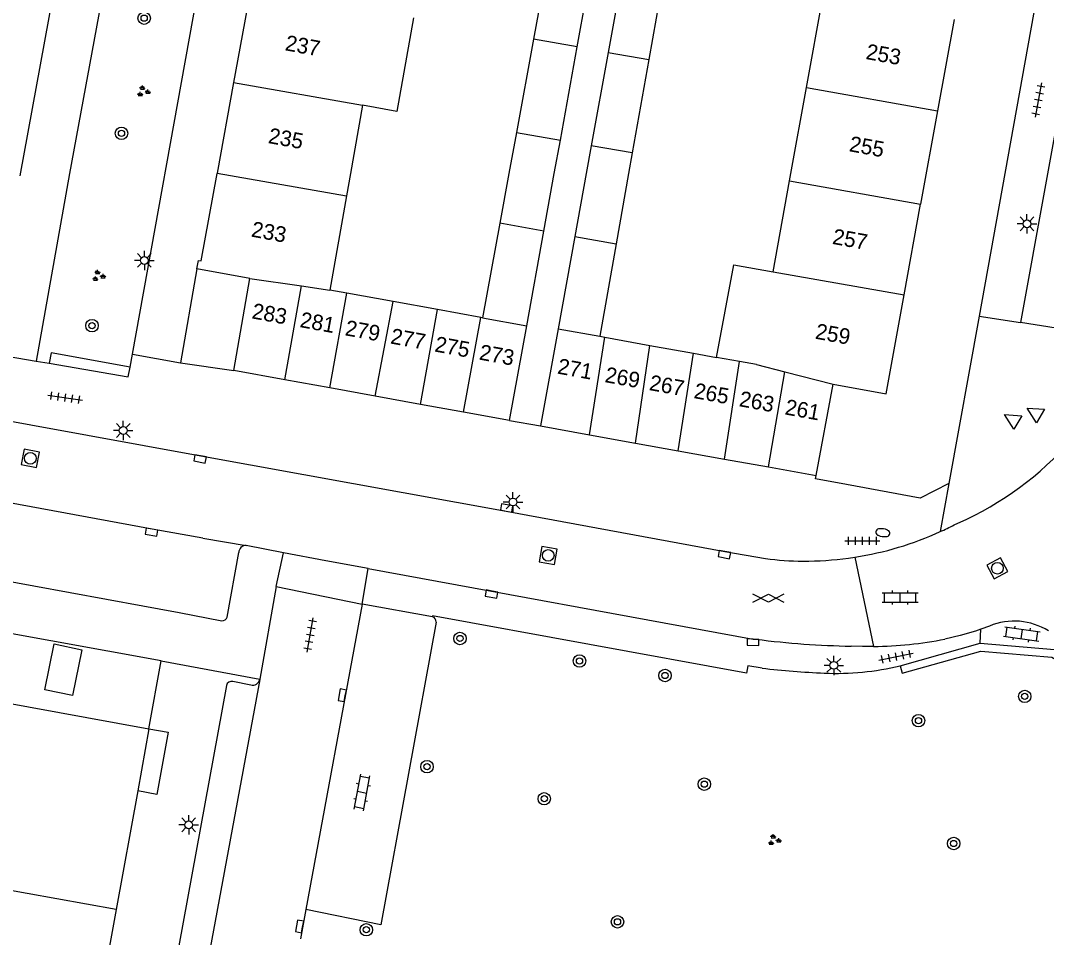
# Model space of a CAD drawing. Extents: x 132999 to 136000, y 398499 to 400501.
# Drawn here: x 133340.9 to 133406.8, y 399450.9 to 399509.8 of the extents above; entities that cross this region are included whole.
import ezdxf

# ---------------------------------------------------------------- set-up
doc = ezdxf.new("R2010")
doc.units = 0
for name, color, linetype in [('gg-anno-huisnummerreeks BGT', 7, 'Continuous'), ('gg-bbg-bijgebouw', 7, 'Continuous'), ('gg-bbg-gedigitaliseerde bebouwing', 7, 'Continuous'), ('gg-bbg-gedigitaliseerde bijgebouw', 7, 'Continuous'), ('gg-bbg-hoofdgebouw', 7, 'Continuous'), ('gg-bbg-tussenscheiding', 7, 'Continuous'), ('gg-knt-trap', 7, 'Continuous'), ('gg-knt-verharding', 7, 'Continuous'), ('gg-knt-verharding nz', 7, 'Continuous'), ('gt-grn-groengrens', 7, 'Continuous'), ('gt-grn-weggrens', 7, 'Continuous'), ('gt-symb-boom', 7, 'Continuous'), ('gt-symb-brandkraan', 7, 'Continuous'), ('gt-symb-gesloten verharding', 7, 'Continuous'), ('gt-symb-groenvak', 7, 'Continuous'), ('gt-symb-klinker verharding', 7, 'Continuous'), ('gt-symb-kolk', 7, 'Continuous'), ('gt-symb-lichtmast', 7, 'Continuous'), ('gt-symb-rioolschacht', 7, 'Continuous'), ('gt-symb-tegel verharding', 7, 'Continuous'), ('gt-symb-waterafsluiter', 7, 'Continuous')]:
    doc.layers.add(name, color=color, linetype=linetype)

# ---------------------------------------------------------------- blocks, each defined once
blk = doc.blocks.new('gt0-BOOM')
at = {"layer": 'gt-symb-boom'}
for radius in [0.4, 0.2]:
    blk.add_circle((0, 0), radius, dxfattribs=at)
blk = doc.blocks.new('gt0-LMAST')
at = {"layer": 'gt-symb-lichtmast'}
for p, q in [((-0.182, 0.173), (-0.447, 0.438)), ((-0.005, 0.246), (-0.005, 0.621)), ((0.172, 0.173), (0.437, 0.438)), ((-0.255, -0.004), (-0.63, -0.004)), ((-0.182, -0.181), (-0.447, -0.446)), ((-0.005, -0.254), (-0.005, -0.629)), ((0.437, -0.446), (0.172, -0.181)), ((0.245, -0.004), (0.62, -0.004))]:
    blk.add_line(p, q, dxfattribs=at)
blk.add_circle((-0.005, -0.004), 0.25, dxfattribs=at)
blk = doc.blocks.new('gt0-GRVAK')
at = {"layer": 'gt-symb-groenvak'}
for p, q in [((-0.11, 0.189), (-0.228, 0.24)), ((-0.182, 0.153), (0.088, 0.153)), ((-0.091, 0.211), (-0.156, 0.322)), ((-0.047, 0.214), (-0.047, 0.393)), ((-0.004, 0.211), (0.061, 0.322)), ((0.015, 0.189), (0.133, 0.24)), ((0.262, -0.052), (0.197, 0.059)), ((0.305, -0.049), (0.305, 0.13)), ((0.349, -0.052), (0.414, 0.059)), ((-0.245, -0.228), (-0.363, -0.177)), ((-0.318, -0.264), (-0.047, -0.264)), ((-0.226, -0.206), (-0.291, -0.095)), ((-0.183, -0.203), (-0.183, -0.024)), ((-0.139, -0.206), (-0.074, -0.095)), ((-0.12, -0.228), (-0.002, -0.177)), ((0.243, -0.074), (0.125, -0.023)), ((0.17, -0.11), (0.441, -0.11)), ((0.368, -0.074), (0.486, -0.023))]:
    blk.add_line(p, q, dxfattribs=at)
blk = doc.blocks.new('gt0-TEG1')
at = {"layer": 'gt-symb-tegel verharding'}
for p, q in [((-1.125, 0), (1.125, 0)), ((-0.9, -0.25), (-0.9, 0.25)), ((-0.45, -0.25), (-0.45, 0.25)), ((0, -0.25), (0, 0.25)), ((0.45, -0.25), (0.45, 0.25)), ((0.9, -0.25), (0.9, 0.25))]:
    blk.add_line(p, q, dxfattribs=at)
blk = doc.blocks.new('gt0-KOLK')
at = {"layer": 'gt-symb-kolk'}
blk.add_lwpolyline([(0, 0), (0.375, 0), (0.375, 0.4), (-0.375, 0.4), (-0.375, 0), (0, 0)], dxfattribs=at)
blk = doc.blocks.new('gt0-WAFSL')
at = {"layer": 'gt-symb-waterafsluiter'}
for p, q in [((-0.5, -0.333), (0, 0.667)), ((0, 0.667), (0.5, -0.333)), ((0.5, -0.333), (-0.5, -0.333))]:
    blk.add_line(p, q, dxfattribs=at)
blk = doc.blocks.new('gt0-RS')
at = {"layer": 'gt-symb-rioolschacht'}
blk.add_lwpolyline([(-0.5, -0.5), (0.5, -0.5), (0.5, 0.5), (-0.5, 0.5)], close=True, dxfattribs=at)
blk.add_circle((0, 0), 0.375, dxfattribs=at)
blk = doc.blocks.new('gt0-GESVH1')
at = {"layer": 'gt-symb-gesloten verharding'}
for p, q in [((-0.992, -0.261), (0.008, 0.239)), ((0.008, -0.261), (-0.992, 0.239)), ((0.008, 0.239), (1.008, -0.261)), ((1.008, 0.239), (0.008, -0.261))]:
    blk.add_line(p, q, dxfattribs=at)
blk = doc.blocks.new('gt0-KL1')
at = {"layer": 'gt-symb-klinker verharding'}
for p, q in [((-1.15, 0.3), (1.15, 0.3)), ((-1, -0.3), (-1, 0.3)), ((-0.5, 0.3), (-0.5, 0.45)), ((0, -0.3), (0, 0.3)), ((0.5, 0.3), (0.5, 0.45)), ((1, -0.3), (1, 0.3)), ((-1.15, -0.3), (1.15, -0.3)), ((-0.5, -0.45), (-0.5, -0.3)), ((0.5, -0.45), (0.5, -0.3))]:
    blk.add_line(p, q, dxfattribs=at)
blk = doc.blocks.new('gt0-BR')
at = {"layer": 'gt-symb-brandkraan'}
for centre, radius, start, end in [((-0.244, 0), 0.206, 107.56694, 252.43307), ((0.599, -2.664), 3, 106.89205, 107.56694), ((0, -0.691), 0.938, 73.10799, 106.89205), ((-0.599, -2.664), 3, 72.43309, 73.10799), ((0.244, 0), 0.206, 287.56695, 72.43309), ((0.599, 2.664), 3, 252.43307, 253.10797), ((0, 0.691), 0.938, 253.10797, 286.89206), ((-0.599, 2.664), 3, 286.89206, 287.56695)]:
    blk.add_arc(centre, radius, start, end, dxfattribs=at)

msp = doc.modelspace()

# ---------------------------------------------------------------- linework, layer by layer
at = {"layer": 'gg-bbg-bijgebouw'}
for p, q in [((133354.6, 399487.35), (133355.64, 399493.26)), ((133357.886, 399486.755), (133354.6, 399487.35)), ((133360.769, 399486.232), (133357.886, 399486.755)), ((133363.689, 399485.704), (133360.769, 399486.232)), ((133392.01, 399480.61), (133393.1, 399486.47)), ((133366.604, 399485.175), (133363.689, 399485.704)), ((133369.365, 399484.675), (133366.604, 399485.175)), ((133372.32, 399484.14), (133369.365, 399484.675)), ((133374.3, 399483.79), (133377.445, 399483.225)), ((133377.445, 399483.225), (133380.396, 399482.695)), ((133380.396, 399482.695), (133383.141, 399482.202)), ((133383.141, 399482.202), (133386.13, 399481.666)), ((133386.13, 399481.666), (133388.953, 399481.159)), ((133388.953, 399481.159), (133392.01, 399480.61))]:
    msp.add_line(p, q, dxfattribs=at)
msp.add_lwpolyline([(133344.24, 399466.49), (133342.47, 399466.85), (133343.08, 399469.79), (133344.85, 399469.42), (133344.24, 399466.49)], dxfattribs=at)
at = {"layer": 'gg-bbg-gedigitaliseerde bebouwing'}
for p, q in [((133391.383, 399505.516), (133392.445, 399511.393)), ((133390.387, 399500), (133391.383, 399505.516)), ((133362.875, 399504.384), (133362.097, 399500)), ((133362.097, 399500), (133361.841, 399498.558)), ((133390.302, 399499.531), (133390.387, 399500)), ((133389.246, 399493.694), (133390.302, 399499.531)), ((133361.841, 399498.558), (133360.768, 399492.515))]:
    msp.add_line(p, q, dxfattribs=at)
for points in [[(133366.146, 399510.007), (133365.082, 399503.993), (133362.875, 399504.384)], [(133385.616, 399488.19), (133386.729, 399494.139), (133389.246, 399493.694)]]:
    msp.add_lwpolyline(points, dxfattribs=at)
at = {"layer": 'gg-bbg-gedigitaliseerde bijgebouw'}
for p, q in [((133374.942, 399514.517), (133373.863, 399508.634)), ((133376.665, 399508.135), (133377.731, 399514.019)), ((133379.714, 399513.665), (133378.65, 399507.782)), ((133382.291, 399513.205), (133381.252, 399507.319)), ((133373.863, 399508.634), (133372.763, 399502.634)), ((133375.579, 399502.136), (133376.665, 399508.135)), ((133378.65, 399507.782), (133377.564, 399501.785)), ((133381.252, 399507.319), (133380.193, 399501.32)), ((133372.763, 399502.634), (133372.28, 399500)), ((133375.192, 399500), (133375.579, 399502.136)), ((133377.564, 399501.785), (133377.241, 399500)), ((133380.193, 399501.32), (133379.96, 399500)), ((133372.28, 399500), (133371.694, 399496.809)), ((133374.523, 399496.307), (133375.192, 399500)), ((133377.241, 399500), (133376.507, 399495.955)), ((133379.96, 399500), (133379.163, 399495.483)), ((133371.694, 399496.809), (133370.577, 399490.734)), ((133373.421, 399490.219), (133374.523, 399496.307)), ((133376.507, 399495.955), (133375.432, 399490.032)), ((133379.163, 399495.483), (133378.115, 399489.546)), ((133361.868, 399492.315), (133360.768, 399492.515)), ((133364.836, 399491.776), (133361.868, 399492.315)), ((133367.685, 399491.259), (133364.836, 399491.776)), ((133370.482, 399490.751), (133367.685, 399491.259)), ((133370.577, 399490.734), (133370.482, 399490.751)), ((133372.32, 399484.14), (133373.421, 399490.219)), ((133375.432, 399490.032), (133374.3, 399483.79)), ((133378.115, 399489.546), (133378.438, 399489.488)), ((133378.438, 399489.488), (133381.326, 399488.965)), ((133381.326, 399488.965), (133384.127, 399488.459)), ((133384.127, 399488.459), (133385.616, 399488.19))]:
    msp.add_line(p, q, dxfattribs=at)
at = {"layer": 'gg-bbg-hoofdgebouw'}
for p, q in [((133355.691, 399511.867), (133354.598, 399505.849)), ((133400.859, 399509.892), (133399.796, 399504.018)), ((133354.598, 399505.849), (133353.542, 399500.031)), ((133399.796, 399504.018), (133398.715, 399498.043)), ((133353.542, 399500.031), (133353.536, 399500)), ((133397.658, 399492.201), (133398.715, 399498.043)), ((133355.64, 399493.26), (133352.24, 399493.87)), ((133304.35, 399472.51), (133349.16, 399464.35)), ((133349.16, 399464.35), (133348.435, 399460.355)), ((133347.05, 399452.73), (133302.25, 399460.87)), ((133348.435, 399460.355), (133347.05, 399452.73))]:
    msp.add_line(p, q, dxfattribs=at)
for points in [[(133352.24, 399493.87), (133352.34, 399494.421), (133352.517, 399494.389), (133353.536, 399500)], [(133393.1, 399486.47), (133396.51, 399485.86), (133397.658, 399492.201)]]:
    msp.add_lwpolyline(points, dxfattribs=at)
at = {"layer": 'gg-bbg-tussenscheiding'}
for p, q in [((133376.665, 399508.135), (133373.863, 399508.634)), ((133378.65, 399507.782), (133381.252, 399507.319)), ((133354.598, 399505.849), (133362.875, 399504.384)), ((133391.383, 399505.516), (133399.796, 399504.018)), ((133372.763, 399502.634), (133375.579, 399502.136)), ((133380.193, 399501.32), (133377.564, 399501.785)), ((133353.542, 399500.031), (133361.841, 399498.558)), ((133390.302, 399499.531), (133398.715, 399498.043)), ((133374.523, 399496.307), (133371.694, 399496.809)), ((133376.507, 399495.955), (133379.163, 399495.483)), ((133355.64, 399493.26), (133358.954, 399492.779)), ((133389.246, 399493.694), (133397.658, 399492.201)), ((133357.886, 399486.755), (133358.954, 399492.779)), ((133358.954, 399492.779), (133360.768, 399492.515)), ((133360.769, 399486.232), (133361.868, 399492.315)), ((133363.689, 399485.704), (133364.836, 399491.776)), ((133366.604, 399485.175), (133367.685, 399491.259)), ((133369.365, 399484.675), (133370.482, 399490.751)), ((133370.577, 399490.734), (133373.421, 399490.219)), ((133375.432, 399490.032), (133378.115, 399489.546)), ((133377.445, 399483.225), (133378.438, 399489.488)), ((133380.396, 399482.695), (133381.326, 399488.965)), ((133383.141, 399482.202), (133384.127, 399488.459)), ((133387.084, 399487.924), (133385.616, 399488.19)), ((133386.13, 399481.666), (133387.084, 399487.924)), ((133388.166, 399487.728), (133387.084, 399487.924)), ((133388.166, 399487.728), (133389.994, 399487.262)), ((133388.953, 399481.159), (133389.994, 399487.262)), ((133389.994, 399487.262), (133393.1, 399486.47))]:
    msp.add_line(p, q, dxfattribs=at)
at = {"layer": 'gg-knt-trap'}
msp.add_lwpolyline([(133349.16, 399464.35), (133350.39, 399464.127), (133349.665, 399460.132), (133348.435, 399460.355)], dxfattribs=at)
at = {"layer": 'gg-knt-verharding'}
for p, q in [((133408.922, 399526.638), (133402.469, 399490.847)), ((133411.507, 399525.614), (133405.12, 399490.43)), ((133343.309, 399513.177), (133340.87, 399499.85)), ((133348.094, 399488.399), (133352.271, 399511.476)), ((133352.24, 399493.87), (133351.19, 399487.84)), ((133402.469, 399490.847), (133400.53, 399480.09)), ((133341.921, 399487.96), (133342.756, 399487.816)), ((133342.756, 399487.816), (133347.83, 399486.944)), ((133347.943, 399487.567), (133348.094, 399488.399)), ((133351.19, 399487.84), (133354.6, 399487.35)), ((133347.83, 399486.944), (133347.943, 399487.567)), ((133372.32, 399484.14), (133374.3, 399483.79)), ((133310.717, 399479.217), (133351.106, 399471.809)), ((133400.866, 399477.434), (133401.68, 399477.803)), ((133349.951, 399468.704), (133304.08, 399477.01)), ((133352.614, 399476.581), (133355.399, 399476.108)), ((133357.81, 399475.651), (133355.399, 399476.108)), ((133354.185, 399471.518), (133354.927, 399475.661)), ((133394.081, 399475.304), (133394.499, 399475.365)), ((133394.499, 399475.365), (133395.696, 399469.628)), ((133357.336, 399473.471), (133356.277, 399467.535)), ((133357.336, 399473.471), (133362.854, 399472.339)), ((133362.854, 399472.339), (133359.241, 399452.744)), ((133367.36, 399471.54), (133362.854, 399472.339)), ((133351.106, 399471.809), (133353.834, 399471.278)), ((133402.532, 399469.835), (133402.587, 399470.74)), ((133403.145, 399470.943), (133402.587, 399470.74)), ((133397.395, 399468.391), (133402.532, 399469.835)), ((133402.532, 399469.835), (133407.308, 399469.427)), ((133349.16, 399464.35), (133349.951, 399468.704)), ((133355.705, 399467.155), (133354.543, 399467.384)), ((133356.277, 399467.535), (133356.272, 399467.509)), ((133354.129, 399467.12), (133351.084, 399450.407)), ((133347.05, 399452.73), (133346.2, 399448.07)), ((133359.241, 399452.744), (133358.892, 399450.846))]:
    msp.add_line(p, q, dxfattribs=at)
for points in [[(133426.143, 399521.85), (133407.41, 399490.07), (133405.12, 399490.43)], [(133346.367, 399512.57), (133344.06, 399500), (133341.921, 399487.96)], [(133334.271, 399485.189), (133352.493, 399481.865), (133372.095, 399478.328), (133386.151, 399475.728), (133388.763, 399475.282)], [(133352.614, 399476.581), (133349.356, 399477.162), (133311.064, 399484.228)], [(133393.947, 399480.033), (133391.96, 399480.4), (133392.01, 399480.61)], [(133400.53, 399480.09), (133398.68, 399479.16), (133393.947, 399480.033)], [(133363.237, 399474.642), (133360.522, 399475.138), (133357.81, 399475.651)], [(133363.237, 399474.642), (133387.959, 399470.1), (133388.169, 399470.093)], [(133388.535, 399468.237), (133387.615, 399468.385), (133387.535, 399467.908), (133367.372, 399471.605), (133367.36, 399471.54)], [(133367.601, 399471.197), (133364.04, 399451.747), (133359.241, 399452.744)], [(133402.587, 399470.74), (133402.232, 399470.611), (133401.253, 399470.333), (133400.28, 399470.106)], [(133395.696, 399469.628), (133394.978, 399469.629), (133394.258, 399469.651)]]:
    msp.add_lwpolyline(points, dxfattribs=at)
for centre, radius, start, end in [((133392.508, 399496.925), 21.207, 295.62441, 320.03252), ((133391.53, 399495.594), 20.419, 294.42403, 297.2079), ((133391.278, 399496.108), 20.992, 278.82756, 294.47103), ((133355.375, 399475.661), 0.448, 86.92349, 179.95999), ((133391.273, 399496.143), 21.027, 269.69406, 277.67358), ((133391.021, 399490.497), 15.382, 261.55868, 270.52143), ((133353.852, 399471.628), 0.351, 267.02867, 341.6969), ((133367.282, 399471.229), 0.321, 354.32691, 75.85867), ((133404.728, 399467.142), 4.117, 57.82683, 112.60318), ((133395.083, 399523.179), 53.534, 262.57942, 269.11695), ((133395.377, 399494.903), 25.277, 270.72227, 281.18382), ((133394.456, 399517.682), 49.798, 263.17191, 267.78512), ((133393.321, 399485.152), 17.249, 267.37575, 283.66277), ((133354.484, 399467.02), 0.368, 80.73287, 164.31691), ((133355.813, 399467.614), 0.471, 256.80806, 347.14819)]:
    msp.add_arc(centre, radius, start, end, dxfattribs=at)
at = {"layer": 'gg-knt-verharding nz'}
msp.add_line((133356.272, 399467.509), (133352.91, 399449.248), dxfattribs=at)
at = {"layer": 'gt-grn-groengrens'}
msp.add_line((133397.395, 399468.391), (133397.524, 399467.908), dxfattribs=at)
for points in [[(133347.943, 399487.567), (133342.875, 399488.479), (133342.756, 399487.816)], [(133397.524, 399467.908), (133402.58, 399469.329), (133407.152, 399468.938), (133411.802, 399466.203)]]:
    msp.add_lwpolyline(points, dxfattribs=at)
at = {"layer": 'gt-grn-weggrens'}
for p, q in [((133402.469, 399490.847), (133405.12, 399490.43)), ((133338.8, 399488.47), (133341.921, 399487.96)), ((133348.094, 399488.399), (133351.19, 399487.84)), ((133400.53, 399480.09), (133399.973, 399477.002)), ((133357.336, 399473.471), (133357.81, 399475.651)), ((133362.854, 399472.339), (133363.237, 399474.642)), ((133349.951, 399468.704), (133356.277, 399467.535))]:
    msp.add_line(p, q, dxfattribs=at)

# ---------------------------------------------------------------- block references
at = {"layer": 'gt-symb-boom'}
for p in [(133348.853, 399509.975), (133347.397, 399502.582), (133345.506, 399490.233), (133369.132, 399470.144), (133376.81, 399468.698), (133382.302, 399467.765), (133405.402, 399466.422), (133398.578, 399464.865), (133367.017, 399461.908), (133384.821, 399460.786), (133374.544, 399459.85), (133400.842, 399456.975), (133379.25, 399451.948), (133363.117, 399451.437)]:
    msp.add_blockref('gt0-BOOM', p, dxfattribs=at)
at = {"layer": 'gt-symb-brandkraan', "rotation": -8.30013932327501}
msp.add_blockref('gt0-BR', (133396.286, 399476.937), dxfattribs=at)
at = {"layer": 'gt-symb-gesloten verharding'}
msp.add_blockref('gt0-GESVH1', (133388.933, 399472.739), dxfattribs=at)
at = {"layer": 'gt-symb-groenvak'}
for p in [(133348.788, 399505.266), (133345.909, 399493.422), (133389.302, 399457.188)]:
    msp.add_blockref('gt0-GRVAK', p, dxfattribs=at)
at = {"layer": 'gt-symb-klinker verharding'}
msp.add_blockref('gt0-KL1', (133397.401, 399472.782), dxfattribs=at)
for p, rotation in [((133405.214, 399470.425), -8.105793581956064), ((133362.845, 399460.251), 79.56697526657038)]:
    msp.add_blockref('gt0-KL1', p, dxfattribs=dict(at, rotation=rotation))
at = {"layer": 'gt-symb-kolk'}
for p, rotation in [((133352.477, 399481.868), 169.57734546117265), ((133372.095, 399478.328), -10.25359802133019), ((133349.356, 399477.162), 169.92566726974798), ((133386.151, 399475.728), 169.51061018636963), ((133371.194, 399473.189), 169.69002960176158), ((133387.959, 399470.1), 178.05074587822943), ((133361.766, 399466.463), 79.34163849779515), ((133359.03, 399451.614), 79.1058170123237)]:
    msp.add_blockref('gt0-KOLK', p, dxfattribs=dict(at, rotation=rotation))
at = {"layer": 'gt-symb-lichtmast'}
for p in [(133405.548, 399496.774), (133348.869, 399494.423), (133347.512, 399483.503), (133372.541, 399478.907), (133393.145, 399468.417), (133351.717, 399458.178)]:
    msp.add_blockref('gt0-LMAST', p, dxfattribs=at)
at = {"layer": 'gt-symb-rioolschacht'}
for p, rotation in [((133341.541, 399481.712), 168.70129979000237), ((133374.797, 399475.478), -9.613025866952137), ((133403.647, 399474.651), -151.89717643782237)]:
    msp.add_blockref('gt0-RS', p, dxfattribs=dict(at, rotation=rotation))
at = {"layer": 'gt-symb-tegel verharding'}
for p, rotation in [((133406.28, 399504.728), -100.65836150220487), ((133343.787, 399485.613), -8.340866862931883), ((133359.513, 399470.363), 79.85920685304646), ((133397.142, 399468.98), 11.366137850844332)]:
    msp.add_blockref('gt0-TEG1', p, dxfattribs=dict(at, rotation=rotation))
msp.add_blockref('gt0-TEG1', (133394.98, 399476.411), dxfattribs=at)
at = {"layer": 'gt-symb-waterafsluiter'}
for p, rotation in [((133406.132, 399484.596), 59.537359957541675), ((133404.669, 399484.18), 59.53735995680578)]:
    msp.add_blockref('gt0-WAFSL', p, dxfattribs=dict(at, rotation=rotation))

# ---------------------------------------------------------------- texts
at = {"layer": 'gg-anno-huisnummerreeks BGT'}
for s, rotation, p in [('237', 349.7, (133357.855, 399507.92)), ('253', 349.7, (133395.152, 399507.362)), ('235', 349.7, (133356.774, 399501.963)), ('255', 349.7, (133394.08, 399501.438)), ('233', 349.7, (133355.683, 399495.957)), ('257', 349.7, (133393.003, 399495.489)), ('283', 349.7, (133355.72, 399490.704)), ('281', 349.7, (133358.805, 399490.145)), ('279', 349.8, (133361.705, 399489.618)), ('277', 349.7, (133364.625, 399489.091)), ('259', 349.7, (133391.902, 399489.402)), ('275', 349.7, (133367.461, 399488.577)), ('273', 349.7, (133370.319, 399488.06)), ('271', 349.8, (133375.345, 399487.158)), ('269', 349.8, (133378.393, 399486.611)), ('267', 349.8, (133381.241, 399486.1)), ('265', 349.8, (133384.107, 399485.585)), ('263', 349.8, (133387.014, 399485.064)), ('261', 349.8, (133389.954, 399484.536))]:
    msp.add_text(s, height=1, rotation=rotation, dxfattribs=at).set_placement(p)

doc.saveas('drawing.dxf')
